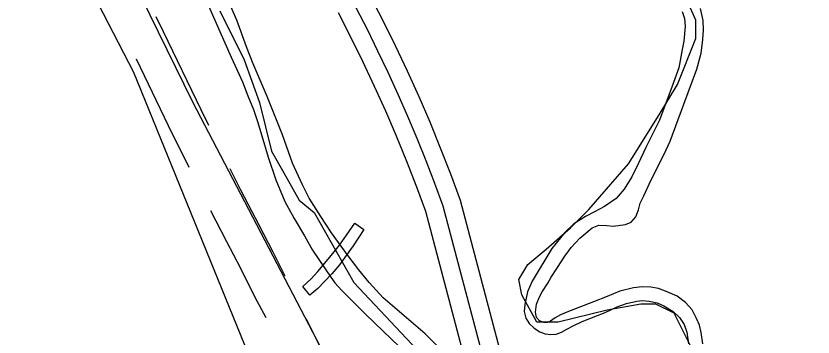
# Model space of a CAD drawing. Extents: x 3245246 to 3283090, y 806824 to 832173.
# Drawn here: x 3260571 to 3261232, y 829232 to 829498 of the extents above; entities that cross this region are included whole.
import ezdxf

# ---------------------------------------------------------------- set-up
doc = ezdxf.new("R2010")
doc.units = 0
for name, color, linetype in [('V-BRDG-OTLN', 7, 'Continuous'), ('V-ROAD-CNTR', 7, 'Continuous'), ('V-SITE-VEGE', 7, 'Continuous'), ('V-TOPO-SHOR', 7, 'Continuous')]:
    doc.layers.add(name, color=color, linetype=linetype)

msp = doc.modelspace()

# ---------------------------------------------------------------- linework, layer by layer
at = {"layer": 'V-BRDG-OTLN'}
msp.add_lwpolyline([(3260808.78, 829274.02), (3260815.78, 829280.41), (3260821.2, 829286.41), (3260829.79, 829296.71), (3260834.9, 829302.77), (3260839.12, 829308.3), (3260845.03, 829316.46), (3260851.93, 829326.38), (3260859.27, 829321.1), (3260850.5, 829307.65), (3260844.86, 829299.56), (3260839.14, 829291.99), (3260832.81, 829284.53), (3260826.93, 829278.13), (3260821.34, 829272.4), (3260814.56, 829266.81)], close=True, dxfattribs=at)
at = {"layer": 'V-ROAD-CNTR'}
for points in [[(3260973.18, 829217.61), (3260939.54, 829345.16), (3260931.43, 829367.06), (3260923, 829388.57), (3260914.28, 829410.03), (3260905.17, 829431.24), (3260895.54, 829452.4), (3260885.71, 829473.36), (3260875.39, 829494.02), (3260864.91, 829514.59)], [(3260687, 829497.66), (3260693.12, 829485.23), (3260724.23, 829420.56), (3260730.61, 829407.69)], [(3260944.54, 829208.55), (3260910.9, 829336.1), (3260903.39, 829356.38), (3260895.14, 829377.45), (3260886.6, 829398.46), (3260877.73, 829419.11), (3260868.31, 829439.82), (3260858.7, 829460.29), (3260848.61, 829480.51), (3260838.35, 829500.64)], [(3260670.65, 829462.74), (3260697.28, 829407.4), (3260714.4, 829372.83)], [(3260748.37, 829371.85), (3260757.19, 829354.05), (3260772.3, 829324.98), (3260783.87, 829302.79), (3260793.83, 829282.78)], [(3261009.49, 829076.55), (3260958.86, 829213.08), (3260925.22, 829340.63)], [(3260732.23, 829337.03), (3260745.69, 829311.13), (3260757.14, 829289.17), (3260769.17, 829265), (3260778.17, 829248.21)], [(3260811.71, 829247.02), (3260812.7, 829244.84), (3260856.1, 829157.42)]]:
    msp.add_lwpolyline(points, dxfattribs=at)
msp.add_arc((3259691.47, 828896.3), 1311.33, 19.80646, 74.78759, dxfattribs=at)
at = {"layer": 'V-SITE-VEGE'}
for p, q in [((3260717.68, 829426.76), (3260580.6, 829706.01)), ((3260725.31, 829518.92), (3260749.41, 829463.92)), ((3260754.08, 829494.71), (3260747.33, 829510.34)), ((3261140.69, 829494.32), (3261138.46, 829504.32)), ((3261123.27, 829501.81), (3261125.3, 829496.07)), ((3260762.09, 829472.6), (3260754.08, 829494.71)), ((3261125.3, 829496.07), (3261125.65, 829489.74)), ((3261140.79, 829486.55), (3261140.69, 829494.32)), ((3261125.65, 829489.74), (3261124.5, 829477.13)), ((3261140.49, 829478.69), (3261140.79, 829486.55)), ((3261139.06, 829467.43), (3261140.49, 829478.69)), ((3260767.59, 829458.44), (3260762.09, 829472.6)), ((3261124.5, 829477.13), (3261123.29, 829470.43)), ((3261123.29, 829470.43), (3261120.4, 829455.08)), ((3261135.29, 829454.07), (3261139.06, 829467.43)), ((3260749.41, 829463.92), (3260758.76, 829443.64)), ((3260779.34, 829431.52), (3260767.59, 829458.44)), ((3261120.4, 829455.08), (3261114.83, 829439.9)), ((3261124.59, 829424.93), (3261135.29, 829454.07)), ((3260758.76, 829443.64), (3260763.18, 829431.94)), ((3261114.83, 829439.9), (3261104.37, 829411.89)), ((3260763.18, 829431.94), (3260767.89, 829420.51)), ((3260791.96, 829399.57), (3260779.34, 829431.52)), ((3260893.92, 829088.72), (3260717.68, 829426.76)), ((3261113.23, 829394.37), (3261124.59, 829424.93)), ((3260767.89, 829420.51), (3260771.36, 829410.69)), ((3261104.37, 829411.89), (3261093.11, 829389.19)), ((3260771.36, 829410.69), (3260774.77, 829398.72)), ((3260774.77, 829398.72), (3260780.03, 829381.13)), ((3260800.36, 829376.02), (3260791.96, 829399.57)), ((3261108.29, 829383.62), (3261113.23, 829394.37)), ((3261093.11, 829389.19), (3261086.98, 829376.2)), ((3260780.03, 829381.13), (3260786.55, 829362.21)), ((3261097.17, 829361.85), (3261108.29, 829383.62)), ((3260808.63, 829358.2), (3260800.36, 829376.02)), ((3261086.98, 829376.2), (3261081.4, 829364.95)), ((3260786.55, 829362.21), (3260793.96, 829344.42)), ((3261081.4, 829364.95), (3261075.23, 829354.65)), ((3261091.35, 829349.05), (3261097.17, 829361.85)), ((3260814.21, 829347.19), (3260808.63, 829358.2)), ((3261075.23, 829354.65), (3261068.5, 829346.75)), ((3260823.69, 829332.05), (3260814.21, 829347.19)), ((3261068.5, 829346.75), (3261058.91, 829340.37)), ((3261088.5, 829343.02), (3261091.35, 829349.05)), ((3260793.96, 829344.42), (3260801.61, 829330.34)), ((3261058.91, 829340.37), (3261050.71, 829335.82)), ((3261087.11, 829337.56), (3261088.5, 829343.02)), ((3261050.71, 829335.82), (3261043.16, 829332.08)), ((3261084.89, 829331.72), (3261087.11, 829337.56)), ((3260801.61, 829330.34), (3260810.11, 829315.81)), ((3260832.64, 829318.37), (3260823.69, 829332.05)), ((3261033.47, 829326.01), (3261026.03, 829318.64)), ((3261043.16, 829332.08), (3261033.47, 829326.01)), ((3261076.23, 829325.42), (3261081.04, 829327.16)), ((3261081.04, 829327.16), (3261084.89, 829331.72)), ((3261038.29, 829313.96), (3261048.57, 829322.63)), ((3261048.57, 829322.63), (3261054.26, 829324.64)), ((3261054.26, 829324.64), (3261060.67, 829324.48)), ((3261060.67, 829324.48), (3261066.15, 829324.02)), ((3261066.15, 829324.02), (3261076.23, 829325.42)), ((3260810.11, 829315.81), (3260816.96, 829304.18)), ((3260846.31, 829299.41), (3260832.64, 829318.37)), ((3261026.03, 829318.64), (3261015.23, 829305.46)), ((3261031.15, 829306.23), (3261038.29, 829313.96)), ((3261026.06, 829299.17), (3261031.15, 829306.23)), ((3260816.96, 829304.18), (3260832.12, 829281.61)), ((3260855.31, 829287.88), (3260846.31, 829299.41)), ((3261015.23, 829305.46), (3260998.84, 829278.49)), ((3261019.92, 829289.57), (3261026.06, 829299.17)), ((3260863.77, 829277.35), (3260855.31, 829287.88)), ((3261014.55, 829281.8), (3261019.92, 829289.57)), ((3260832.12, 829281.61), (3260835.43, 829277.09)), ((3261011.87, 829276.83), (3261014.55, 829281.8)), ((3260835.43, 829277.09), (3260841.13, 829270.5)), ((3260875.46, 829264.6), (3260863.77, 829277.35)), ((3260998.84, 829278.49), (3260995.14, 829269.53)), ((3261007.29, 829269.48), (3261011.87, 829276.83)), ((3261082.96, 829272.82), (3261071.5, 829269.98)), ((3261090.15, 829273.58), (3261082.96, 829272.82)), ((3261097.38, 829273.49), (3261090.15, 829273.58)), ((3261103.69, 829272.22), (3261097.38, 829273.49)), ((3260841.13, 829270.5), (3260860.8, 829251.1)), ((3260995.14, 829269.53), (3260992.8, 829259.16)), ((3261005, 829265.32), (3261007.29, 829269.48)), ((3261071.5, 829269.98), (3261061.12, 829265.67)), ((3261110.89, 829269.54), (3261103.69, 829272.22)), ((3261118.97, 829265.8), (3261110.89, 829269.54)), ((3260910.32, 829234.64), (3260875.46, 829264.6)), ((3261002.51, 829259.2), (3261005, 829265.32)), ((3261049.62, 829261.32), (3261029.03, 829253.18)), ((3261061.12, 829265.67), (3261049.62, 829261.32)), ((3261069.44, 829257.1), (3261077.17, 829259.84)), ((3261077.17, 829259.84), (3261085.66, 829261.72)), ((3261085.66, 829261.72), (3261090.12, 829262.26)), ((3261090.12, 829262.26), (3261095.93, 829261.78)), ((3261095.93, 829261.78), (3261102.51, 829260.43)), ((3261102.51, 829260.43), (3261108.01, 829258)), ((3261125.91, 829260.78), (3261118.97, 829265.8)), ((3261131.44, 829254.55), (3261125.91, 829260.78)), ((3260992.8, 829259.16), (3260992.25, 829253.34)), ((3260992.25, 829253.34), (3260993.61, 829247.68)), ((3261001.62, 829252.68), (3261002.51, 829259.2)), ((3261029.03, 829253.18), (3261022.48, 829250.4)), ((3261059.31, 829252.46), (3261069.44, 829257.1)), ((3261108.01, 829258), (3261115.73, 829253.21)), ((3261115.73, 829253.21), (3261121.04, 829248.3)), ((3261135.12, 829247.52), (3261131.44, 829254.55)), ((3260860.8, 829251.1), (3260875.46, 829236.98)), ((3260993.61, 829247.68), (3260996.51, 829243.16)), ((3261002.56, 829248.34), (3261001.62, 829252.68)), ((3261004.97, 829245.59), (3261002.56, 829248.34)), ((3261017.9, 829247.9), (3261014.12, 829245.09)), ((3261022.48, 829250.4), (3261017.9, 829247.9)), ((3261040.46, 829244.83), (3261059.31, 829252.46)), ((3261121.04, 829248.3), (3261124.95, 829242.44)), ((3261137.52, 829241.96), (3261135.12, 829247.52)), ((3260996.51, 829243.16), (3261000.46, 829239.39)), ((3261008.53, 829244.06), (3261004.97, 829245.59)), ((3261011.41, 829243.99), (3261008.53, 829244.06)), ((3261014.12, 829245.09), (3261011.41, 829243.99)), ((3261027.67, 829238.68), (3261032.91, 829241.36)), ((3261032.91, 829241.36), (3261040.46, 829244.83)), ((3261124.95, 829242.44), (3261127.2, 829236.17)), ((3261139.06, 829235.7), (3261137.52, 829241.96)), ((3260875.46, 829236.98), (3260888.72, 829224.19)), ((3260929.43, 829215.55), (3260910.32, 829234.64)), ((3261000.46, 829239.39), (3261005.23, 829236.32)), ((3261005.23, 829236.32), (3261009.7, 829234.7)), ((3261009.7, 829234.7), (3261014.4, 829234.05)), ((3261014.4, 829234.05), (3261018.86, 829234.46)), ((3261018.86, 829234.46), (3261023.28, 829236.11)), ((3261023.28, 829236.11), (3261027.67, 829238.68)), ((3261127.2, 829236.17), (3261128.58, 829226.31)), ((3261140.26, 829226.38), (3261139.06, 829235.7))]:
    msp.add_line(p, q, dxfattribs=at)
msp.add_lwpolyline([(3261231.72, 828726.18), (3261177.87, 828750.67), (3261104.44, 828789.87), (3261075.06, 828814.36), (3261050.58, 828838.86), (3261031, 828868.25), (3261011.42, 828892.75), (3260982.05, 828922.14), (3260962.46, 828951.54), (3260913.5, 828990.73), (3260893.92, 829010.33), (3260864.55, 829049.52), (3260810.7, 829142.6), (3260776.43, 829186.7), (3260668.72, 829451.25), (3260521.85, 829735.41), (3260443.52, 829789.3), (3260316.23, 829843.19), (3260188.95, 829862.78), (3260105.72, 829882.38)], dxfattribs=at)
at = {"layer": 'V-TOPO-SHOR'}
for points in [[(3261134.38, 829216.39), (3261116.69, 829251.8), (3261101.52, 829259.39), (3261088.88, 829259.4), (3261061.06, 829254.35), (3261020.59, 829244.25), (3261002.89, 829244.26), (3260990.25, 829267.03), (3260987.73, 829279.67), (3260995.32, 829292.31), (3261010.5, 829304.95), (3261030.74, 829322.64), (3261045.92, 829337.81), (3261078.81, 829375.73), (3261104.12, 829416.18), (3261119.3, 829441.46), (3261134.49, 829479.39), (3261134.5, 829494.56), (3261126.92, 829512.27)], [(3260740, 829502.32), (3260760.21, 829461.85), (3260772.84, 829426.44), (3260782.94, 829385.98), (3260793.04, 829368.27), (3260805.68, 829345.5), (3260818.32, 829335.38), (3260851.17, 829277.2), (3260929.53, 829193.71)]]:
    msp.add_lwpolyline(points, dxfattribs=at)

doc.saveas('drawing.dxf')
